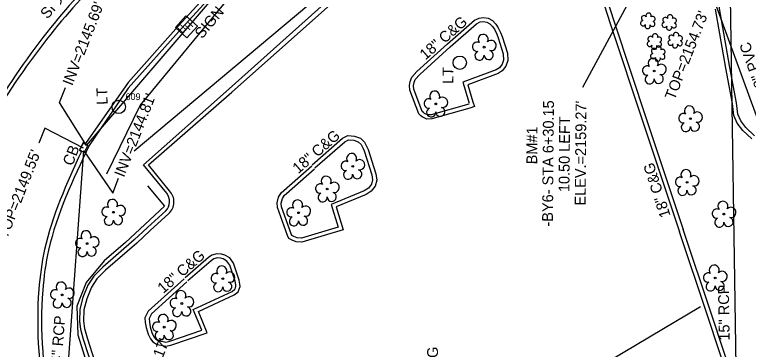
# Model space of a CAD drawing. Extents: x 945964 to 948456, y 631061 to 636061.
# Drawn here: x 946484.6 to 946755.3, y 632540.1 to 632663.5 of the extents above; entities that cross this region are included whole.
import ezdxf

# ---------------------------------------------------------------- set-up
doc = ezdxf.new("R2010")
doc.units = 0
for name, color, linetype in [('Exist Other Culture Fence Line', 7, 'Continuous'), ('Exist Other Culture Sign Text', 7, 'Continuous'), ('Exist Right of Way Line', 7, 'Continuous'), ('Exist Roads Curbs', 7, 'Continuous'), ('Exist Roads Curbs Text', 7, 'Continuous'), ('Exist Roads EOP', 7, 'Continuous'), ('Exist Roads EOP Other', 7, 'Continuous'), ('Exist Roads EOP Other Text', 7, 'Continuous'), ('Exist Structure Minor Catch Basin', 7, 'Continuous'), ('Exist Structure Minor Catch Basin Text', 7, 'Continuous'), ('Exist Structure Minor Catch Basin Top Elevation', 7, 'Continuous'), ('Exist Structure Minor Pipes RCP 15 Inch', 7, 'Continuous'), ('Exist Structure Minor Pipes RCP 15 Inch Text', 7, 'Continuous'), ('Exist Structure Minor Pipes RCP 24 Inch', 7, 'Continuous'), ('Exist Structure Minor Pipes RCP 24 Inch Invert', 7, 'Continuous'), ('Exist Structure Minor Pipes RCP 24 Inch Text', 7, 'Continuous'), ('Exist Utilities Other Pole CELL', 7, 'Continuous'), ('Exist Utilities Other Pole Cogo Number', 7, 'Continuous'), ('Exist Utilities Other Pole Text', 7, 'Continuous'), ('Exist Utilities Power Hand Hole CELL', 7, 'Continuous'), ('Exist Utilities Sanitary Sewer UG Line', 7, 'Continuous'), ('Exist Utilities Sanitary Sewer UG Line Text', 7, 'Continuous'), ('Exist Utilities Telephone UG FO SUE', 7, 'Continuous'), ('Exist Vegetation Hedge Row', 7, 'Continuous'), ('Exist Vegetation Shrub CELL', 7, 'Continuous'), ('Exist Vegetation Tree CELL', 7, 'Continuous'), ('Scratch_Level_5', 7, 'Continuous')]:
    doc.layers.add(name, color=color, linetype=linetype)

# ---------------------------------------------------------------- blocks, each defined once
blk = doc.blocks.new('EXIST UTILITIES POWER HAND HOLE')
at = {"layer": 'Exist Utilities Power Hand Hole CELL'}
blk.add_line((0, 0), (0, 0), dxfattribs=at)
blk.add_lwpolyline([(-0.059, -0.0545), (0.056, -0.0545), (0.056, 0.0605), (-0.059, 0.0605), (-0.059, -0.0545)], dxfattribs=at)
for p in [(-0.0432, -0.0095), (0.0081, -0.0399)]:
    blk.add_text('H', height=0.05, dxfattribs=at).set_placement(p)
blk = doc.blocks.new('EXIST UTILITIES OTHER POLE')
at = {"layer": 'Exist Utilities Other Pole CELL'}
blk.add_circle((0, 0), 0.0493, dxfattribs=at)
blk = doc.blocks.new('EXIST VEGETATION TREE')
at = {"layer": 'Exist Vegetation Tree CELL'}
blk.add_line((0, 0), (0, 0), dxfattribs=at)
blk.add_circle((0, 0), 0.00652, dxfattribs=at)
for centre, radius, start, end in [((-0.0077, 0.0575), 0.0371, 330.1651, 219.7134), ((-0.0521, 0.0031), 0.0345, 62.6636, 279.3457), ((0.051, 0.0118), 0.038, 257.1011, 134.1999), ((-0.0341, -0.0624), 0.0338, 111.5671, 6.231), ((0.0335, -0.058), 0.034, 181.2822, 74.56)]:
    blk.add_arc(centre, radius, start, end, dxfattribs=at)

msp = doc.modelspace()

# ---------------------------------------------------------------- linework, layer by layer
at = {"layer": 'Exist Other Culture Fence Line'}
msp.add_lwpolyline([(946533.58, 632600.4), (946539.93, 632592.91), (946532.67, 632586.17), (946525.48, 632579.57), (946517.62, 632572.78), (946510.99, 632564.79), (946507.54, 632556.07), (946507.95, 632545.45), (946510.81, 632535.98), (946514, 632526.36), (946520.18, 632507.01), (946529.73, 632479.52)], dxfattribs=at)
at = {"layer": 'Exist Right of Way Line'}
msp.add_arc((948848.33, 632890.69), 2096.28, 158.90258, 198.31343, dxfattribs=at)
at = {"layer": 'Exist Roads Curbs'}
msp.add_line((946533.66, 632585.06), (946540.42, 632591.22), dxfattribs=at)
for points in [[(946602.97, 632720.97), (946573.15, 632687.86), (946546.32, 632658.56), (946526.54, 632636.46), (946512.13, 632615.25)], [(946540.73, 632597.65), (946532.17, 632608.11), (946563.81, 632636.17), (946596.51, 632665.44), (946625.91, 632691.7), (946653.07, 632715.9)], [(946691.99, 632703.63), (946705.92, 632660.47), (946717.76, 632624.89), (946731.3, 632584.34)], [(946756.6, 632617.72), (946753.29, 632620.85), (946751.25, 632623.56), (946750.01, 632626.37), (946749.45, 632630.71), (946747.01, 632643.75), (946744.83, 632656.38), (946743.22, 632665.55)], [(946652.22, 632630.46), (946638.28, 632626.56), (946636.99, 632626.54), (946636.3, 632626.86), (946635.78, 632627.08), (946635.42, 632627.38), (946634.99, 632627.78), (946631.92, 632635.99), (946631.82, 632637.36), (946631.98, 632638.51), (946632.45, 632639.62), (946634.06, 632641.44), (946645.34, 632651.63), (946655.08, 632660.18), (946656.4, 632660.81), (946657.51, 632660.98), (946658.87, 632660.78), (946660.01, 632660.13), (946660.96, 632659.12), (946661.77, 632657.88), (946662.53, 632656.29), (946663.07, 632654.91), (946664.93, 632649.02), (946665.03, 632646.76), (946664.52, 632645.2), (946663.46, 632643.87), (946662.3, 632643.12), (946649.98, 632638.61), (946652.27, 632630.89)], [(946595.41, 632607.07), (946606.48, 632616.68), (946607.85, 632617.4), (946609.74, 632617.27), (946611.39, 632616.66), (946612.51, 632615.61), (946613.12, 632614.41), (946613.61, 632613.31), (946616.39, 632604.43), (946616.69, 632602.58), (946616.26, 632600.99), (946615.16, 632599.51), (946613.61, 632598.57), (946601.36, 632593.47), (946603.92, 632585.16), (946590.45, 632581.12), (946588.84, 632581.25), (946587.66, 632581.71), (946586.94, 632582.09), (946586.64, 632582.7), (946583.08, 632592.68), (946583, 632594.05), (946583.4, 632595.68), (946584.15, 632596.91), (946584.93, 632597.6), (946595.21, 632606.7)], [(946533.66, 632585.06), (946528.69, 632580.44), (946517.12, 632570.4), (946513.78, 632567.07), (946511.61, 632563.81), (946509.76, 632559.25), (946508.69, 632554.89), (946508.54, 632550.39), (946508.86, 632547.57), (946509.86, 632543.9), (946515.36, 632526.9)], [(946762.8, 632489.43), (946757, 632507.32), (946751.12, 632524.83), (946741.61, 632553.43), (946731.3, 632584.34)], [(946548.19, 632565.05), (946535.1, 632553.23), (946534.19, 632551.48), (946534.3, 632550.12), (946534.54, 632548.44), (946535.21, 632546.28), (946535.99, 632544.77), (946536.61, 632543.98), (946537.71, 632543.28), (946539.41, 632542.99), (946540.36, 632542.81), (946541.86, 632543.08), (946553.64, 632547.16), (946550.5, 632554.77), (946564.82, 632561.46), (946565.85, 632562.28), (946566.08, 632562.8), (946566.26, 632563.4), (946566.22, 632563.96), (946565.97, 632565.23), (946564.05, 632571.17), (946562.94, 632572.68), (946561.54, 632573.46), (946560.6, 632573.76), (946559.37, 632573.87), (946558.06, 632573.51), (946557.07, 632572.78), (946548.53, 632565.33)]]:
    msp.add_lwpolyline(points, dxfattribs=at)
msp.add_ellipse((946536.68, 632594.62), major_axis=(0.42, 5.05), ratio=0.997211, start_param=4.057893, end_param=5.437587, dxfattribs=at)
for points in [[(946601.93, 632772.67), (946579.15, 632743.42), (946547.53, 632710.06), (946519.46, 632682.69), (946496.47, 632656.95), (946474.49, 632624.89), (946453.03, 632584.16), (946438.45, 632541.43), (946430.15, 632490.73), (946428.83, 632457.38), (946430.2, 632433.68), (946432.57, 632412.52), (946425.74, 632395.61), (946417.04, 632384.69)], [(946512.13, 632615.25), (946497.12, 632576.74), (946494.94, 632561.93), (946497.86, 632516.92), (946502.27, 632496.14)]]:
    msp.add_spline(points, degree=3, dxfattribs=at)
at = {"layer": 'Exist Roads EOP'}
msp.add_line((946534.54, 632583.94), (946541.43, 632590.14), dxfattribs=at)
for points in [[(946601.95, 632722.05), (946601.2, 632722.75), (946599.1, 632720.35), (946599.68, 632719.65), (946571.82, 632688.71), (946545.01, 632659.42), (946526.51, 632638.49), (946510.76, 632616), (946509.9, 632616.4), (946508.55, 632613.55), (946509.22, 632613.07)], [(946541.71, 632598.56), (946534.02, 632608.09), (946564.77, 632634.95), (946597.67, 632664.16), (946627.03, 632690.66), (946653.05, 632713.92)], [(946691.06, 632701.71), (946704.53, 632659.84), (946716.45, 632623.99), (946729.93, 632583.46)], [(946757.63, 632618.81), (946754.41, 632621.85), (946752.55, 632624.32), (946751.47, 632626.77), (946750.93, 632630.95), (946748.48, 632644.02), (946746.31, 632656.64), (946744.71, 632665.74), (946744.51, 632668.31), (946744.97, 632671.24), (946746.11, 632673.98), (946747.87, 632677.01), (946748.97, 632679.9), (946748.96, 632682.71), (946748.89, 632685.84)], [(946652.63, 632629.01), (946638.5, 632625.07), (946636.66, 632625.03), (946635.7, 632625.49), (946634.99, 632625.78), (946634.43, 632626.25), (946633.71, 632626.91), (946630.45, 632635.67), (946630.31, 632637.4), (946630.52, 632638.92), (946631.17, 632640.43), (946632.99, 632642.5), (946644.35, 632652.75), (946654.25, 632661.44), (946655.96, 632662.26), (946657.51, 632662.49), (946659.36, 632662.22), (946660.96, 632661.32), (946662.14, 632660.04), (946663.08, 632658.62), (946663.9, 632656.89), (946664.48, 632655.41), (946666.42, 632649.28), (946666.54, 632646.56), (946665.86, 632644.47), (946664.48, 632642.74), (946662.97, 632641.77), (946651.82, 632637.69), (946653.7, 632631.32)], [(946653.7, 632631.32), (946654.29, 632629.64), (946652.63, 632629.01)], [(946594.42, 632608.2), (946605.63, 632617.93), (946607.53, 632618.92), (946610.06, 632618.75), (946612.19, 632617.96), (946613.73, 632616.52), (946614.47, 632615.05), (946615.01, 632613.84), (946617.86, 632604.78), (946618.23, 632602.49), (946617.63, 632600.33), (946616.19, 632598.38), (946614.29, 632597.23), (946603.19, 632592.61), (946605.8, 632584.16), (946590.61, 632579.6), (946588.5, 632579.77), (946587.03, 632580.35), (946585.81, 632580.99), (946585.26, 632582.11), (946581.6, 632592.38), (946581.49, 632594.18), (946582, 632596.26), (946582.98, 632597.88), (946583.93, 632598.72), (946594.21, 632607.82)], [(946750.05, 632523.31), (946749.69, 632524.36), (946740.18, 632552.96), (946729.93, 632583.46)], [(946547.19, 632566.16), (946533.89, 632554.16), (946532.67, 632551.79), (946532.81, 632549.96), (946533.07, 632548.11), (946533.82, 632545.71), (946534.73, 632543.96), (946535.59, 632542.85), (946537.16, 632541.86), (946539.14, 632541.51), (946540.36, 632541.28), (946542.24, 632541.62), (946555.64, 632546.26), (946552.44, 632554.02), (946565.61, 632560.18), (946567.06, 632561.33), (946567.49, 632562.28), (946567.78, 632563.24), (946567.71, 632564.16), (946567.42, 632565.61), (946565.41, 632571.86), (946563.96, 632573.83), (946562.14, 632574.84), (946560.9, 632575.24), (946559.24, 632575.39), (946557.39, 632574.89), (946556.13, 632573.94), (946547.54, 632566.46)]]:
    msp.add_lwpolyline(points, dxfattribs=at)
msp.add_ellipse((946537.57, 632594.48), major_axis=(2.97, -4.99), ratio=0.999557, start_param=0.189796, end_param=1.812161, dxfattribs=at)
for points in [[(946603.2, 632771.71), (946580.04, 632742.14), (946547.72, 632708.15), (946520.62, 632681.67), (946497.88, 632656.28), (946475.52, 632623.93), (946454.54, 632583.75), (946439.95, 632540.86), (946431.6, 632490.76), (946430.35, 632457.42), (946431.68, 632434.16), (946433.99, 632412.2), (946427.3, 632395.46), (946417.68, 632383.18)], [(946509.22, 632613.07), (946495.63, 632576.89), (946493.52, 632562.23), (946496.38, 632516.81), (946500.79, 632495.73)]]:
    msp.add_spline(points, degree=3, dxfattribs=at)
at = {"layer": 'Exist Roads EOP Other'}
for points in [[(946653.7, 632631.32), (946654.29, 632629.64), (946652.63, 632629.01)], [(946534.54, 632583.94), (946529.69, 632579.32), (946518.14, 632569.31), (946514.95, 632566.12), (946512.94, 632563.1), (946511.19, 632558.79), (946510.18, 632554.68), (946510.04, 632550.45), (946510.34, 632547.86), (946511.3, 632544.33), (946516.79, 632527.37)]]:
    msp.add_lwpolyline(points, dxfattribs=at)
at = {"layer": 'Exist Structure Minor Catch Basin'}
msp.add_lwpolyline([(946508.6, 632613.61), (946509.91, 632616.19), (946511.59, 632615.4), (946510.26, 632612.73), (946508.6, 632613.61)], dxfattribs=at)
at = {"layer": 'Exist Structure Minor Catch Basin Top Elevation'}
msp.add_lwpolyline([(946510.04, 632614.32), (946495.67, 632621.68), (946493.48, 632616.1)], dxfattribs=at)
at = {"layer": 'Exist Structure Minor Pipes RCP 15 Inch'}
msp.add_line((946748.31, 632687.92), (946750.9, 632523.21), dxfattribs=at)
at = {"layer": 'Exist Structure Minor Pipes RCP 24 Inch'}
for p, q in [((946511.14, 632615.33), (946600.62, 632719.47)), ((946501.54, 632495.21), (946510.18, 632613.32))]:
    msp.add_line(p, q, dxfattribs=at)
at = {"layer": 'Exist Structure Minor Pipes RCP 24 Inch Invert'}
for points in [[(946511.14, 632615.33), (946501.15, 632631.12), (946503.34, 632636.7)], [(946510.18, 632613.32), (946520.77, 632597.67), (946522.96, 632603.26)]]:
    msp.add_lwpolyline(points, dxfattribs=at)
at = {"layer": 'Exist Utilities Other Pole CELL'}
msp.add_circle((946522.99, 632629.51), 2.46, dxfattribs=at)
at = {"layer": 'Exist Utilities Sanitary Sewer UG Line'}
msp.add_lwpolyline([(946773.84, 632583.86), (946722.19, 632725.3)], dxfattribs=at)
at = {"layer": 'Exist Utilities Telephone UG FO SUE'}
msp.add_lwpolyline([(946335.98, 632362.87), (946427.92, 632392.55), (946480.61, 632409.91), (946514.41, 632427.73), (946592.38, 632471.43), (946647.07, 632502.18), (946685.83, 632525.12), (946737.65, 632555.9)], dxfattribs=at)
at = {"layer": 'Exist Vegetation Hedge Row'}
for points in [[(946518.56, 632604.84), (946530.89, 632630.06), (946564.14, 632670.34), (946588.1, 632693.27), (946604.49, 632711.49), (946618.57, 632722.36), (946628.54, 632728.58)], [(946601.08, 632676.06), (946602.2, 632674.87), (946528.65, 632613.16)]]:
    msp.add_lwpolyline(points, dxfattribs=at)
at = {"layer": 'Exist Vegetation Shrub CELL'}
for p, q in [((946718.32, 632661.06), (946718.32, 632661.06)), ((946726.23, 632660.46), (946726.23, 632660.46)), ((946720.74, 632653.44), (946720.74, 632653.44)), ((946728.45, 632653.9), (946728.45, 632653.9)), ((946722.02, 632648.94), (946722.02, 632648.94))]:
    msp.add_line(p, q, dxfattribs=at)
for centre, radius, start, end in [((946716.84, 632662.18), 0.968, 35.8908, 245.4216), ((946718.55, 632663.1), 0.99, 334.8391, 200.4717), ((946719.99, 632661.92), 0.929, 284.4567, 126.0861), ((946724.75, 632661.58), 0.968, 35.8908, 245.4216), ((946726.46, 632662.5), 0.99, 334.8391, 200.4717), ((946727.91, 632661.33), 0.929, 284.4567, 126.0861), ((946716.52, 632660.35), 0.955, 95.1099, 327.9534), ((946718.19, 632659.37), 0.984, 151.2797, 21.387), ((946719.96, 632660.13), 0.937, 204.9913, 73.4601), ((946724.43, 632659.75), 0.955, 95.1099, 327.9534), ((946727.87, 632659.53), 0.937, 204.9913, 73.4601), ((946726.1, 632658.77), 0.984, 151.2797, 21.387), ((946728.68, 632655.94), 0.99, 334.8391, 200.4717), ((946719.25, 632654.56), 0.968, 35.8908, 245.4216), ((946720.97, 632655.48), 0.99, 334.8391, 200.4717), ((946722.41, 632654.3), 0.929, 284.4567, 126.0861), ((946726.65, 632653.19), 0.955, 95.1099, 327.9534), ((946726.97, 632655.03), 0.968, 35.8908, 245.4216), ((946730.12, 632654.77), 0.929, 284.4567, 126.0861), ((946718.94, 632652.73), 0.955, 95.1099, 327.9534), ((946720.61, 632651.75), 0.984, 151.2797, 21.387), ((946722.25, 632650.98), 0.99, 334.8391, 200.4717), ((946722.37, 632652.51), 0.937, 204.9913, 73.4601), ((946728.32, 632652.22), 0.984, 151.2797, 21.387), ((946730.09, 632652.97), 0.937, 204.9913, 73.4601), ((946720.22, 632648.23), 0.955, 95.1099, 327.9534), ((946720.54, 632650.07), 0.968, 35.8908, 245.4216), ((946723.66, 632648.01), 0.937, 204.9913, 73.4601), ((946723.7, 632649.81), 0.929, 284.4567, 126.0861), ((946721.9, 632647.26), 0.984, 151.2797, 21.387)]:
    msp.add_arc(centre, radius, start, end, dxfattribs=at)
at = {"layer": 'Exist Vegetation Tree CELL'}
for p, q in [((946720.63, 632642.73), (946720.63, 632642.73)), ((946733.98, 632625.16), (946733.98, 632625.16))]:
    msp.add_line(p, q, dxfattribs=at)
for centre in [(946720.63, 632642.73), (946733.98, 632625.16)]:
    msp.add_circle(centre, 0.326, dxfattribs=at)
for centre, radius, start, end in [((946720.24, 632645.6), 1.86, 330.1651, 219.7134), ((946718.02, 632642.88), 1.73, 62.6636, 279.3457), ((946723.17, 632643.32), 1.9, 257.1011, 134.1999), ((946718.92, 632639.61), 1.69, 111.5671, 6.231), ((946722.3, 632639.83), 1.7, 181.2822, 74.56), ((946733.6, 632628.04), 1.86, 330.1651, 219.7134), ((946731.38, 632625.32), 1.73, 62.6636, 279.3457), ((946736.53, 632625.75), 1.9, 257.1011, 134.1999), ((946732.28, 632622.04), 1.69, 111.5671, 6.231), ((946735.65, 632622.26), 1.7, 181.2822, 74.56)]:
    msp.add_arc(centre, radius, start, end, dxfattribs=at)
at = {"layer": 'Scratch_Level_5'}
msp.add_line((946765.74, 632768.87), (946694.09, 632636.66), dxfattribs=at)

# ---------------------------------------------------------------- block references
at = {"layer": 'Exist Utilities Other Pole CELL', "xscale": 50, "yscale": 50}
msp.add_blockref('EXIST UTILITIES OTHER POLE', (946648.86, 632645.79), dxfattribs=at)
at = {"layer": 'Exist Utilities Power Hand Hole CELL', "xscale": 49.99999999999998, "yscale": 49.999999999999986, "rotation": -131.96271061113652}
msp.add_blockref('EXIST UTILITIES POWER HAND HOLE', (946547.79, 632659.09), dxfattribs=at)
at = {"layer": 'Exist Vegetation Tree CELL', "xscale": 50, "yscale": 50}
for p in [(946657.86, 632651.53), (946640, 632630.6), (946609.35, 632607.6), (946732.74, 632601.68), (946599.95, 632599.23), (946521.07, 632590.67), (946589.36, 632590.47), (946746.35, 632590), (946511.32, 632579.12), (946561.4, 632566.16), (946743.12, 632566.43), (946502.13, 632560.19), (946546.27, 632557.03), (946539.8, 632548.29)]:
    msp.add_blockref('EXIST VEGETATION TREE', p, dxfattribs=at)

# ---------------------------------------------------------------- texts
at = {"layer": 'Exist Other Culture Sign Text'}
for rotation, p in [(49.3403, (946496.7, 632661.67)), (50.0602, (946553.74, 632654.38))]:
    msp.add_text('SIGN', height=4, rotation=rotation, dxfattribs=at).set_placement(p)
at = {"layer": 'Exist Roads Curbs Text'}
for rotation, p in [(40.918, (946636.19, 632646.6)), (40.918, (946589.25, 632604.67)), (107.8542, (946726.7, 632589.43)), (40.918, (946539.43, 632560.49))]:
    msp.add_text('18" C&G', height=4, rotation=rotation, dxfattribs=at).set_placement(p)
at = {"layer": 'Exist Roads EOP Other Text'}
msp.add_text('BST PARKING', height=4, rotation=89.5187, dxfattribs=at).set_placement((946640.53, 632505.13))
at = {"layer": 'Exist Structure Minor Catch Basin Text'}
msp.add_text('CB', height=4, rotation=68.619, dxfattribs=at).set_placement((946505.89, 632607.48))
at = {"layer": 'Exist Structure Minor Catch Basin Top Elevation'}
for s, p in [("TOP=2154.73'", (946728.12, 632631.79)), ("TOP=2149.55'", (946481.76, 632580.63))]:
    msp.add_text(s, height=4, rotation=68.6189, dxfattribs=at).set_placement(p)
at = {"layer": 'Exist Structure Minor Pipes RCP 15 Inch Text'}
msp.add_text('15" RCP', height=4, rotation=90.9016, dxfattribs=at).set_placement((946748.47, 632543.37))
at = {"layer": 'Exist Structure Minor Pipes RCP 24 Inch Invert'}
for s, p in [("INV=2145.69'", (946505.84, 632637.06)), ("INV=2144.81'", (946524.94, 632603.31)), ("INV=2141.17'", (946529.95, 632513.02))]:
    msp.add_text(s, height=4, rotation=68.6189, dxfattribs=at).set_placement(p)
at = {"layer": 'Exist Structure Minor Pipes RCP 24 Inch Text'}
msp.add_text('24" RCP', height=4, rotation=85.8154, dxfattribs=at).set_placement((946501.75, 632531.85))
at = {"layer": 'Exist Utilities Other Pole Cogo Number'}
msp.add_text('609', height=2.5, dxfattribs=at).set_placement((946525.49, 632632.01))
at = {"layer": 'Exist Utilities Other Pole Text'}
for rotation, p in [(89.5187, (946646.48, 632637.94)), (91.1509, (946518.89, 632630.34))]:
    msp.add_text('LT', height=4, rotation=rotation, dxfattribs=at).set_placement(p)
at = {"layer": 'Exist Utilities Sanitary Sewer UG Line Text'}
msp.add_text('8" PVC', height=4, rotation=110.0633, dxfattribs=at).set_placement((946761.67, 632637.5))
at = {"layer": 'Scratch_Level_5'}
for s, p in [('-BY6- STA 6+30.15', (946683.23, 632585.37)), ("ELEV.=2159.27'", (946695.29, 632593.11)), ('10.50 LEFT', (946689.33, 632598.07)), ('BM#1', (946677.42, 632608.31))]:
    msp.add_text(s, height=4, rotation=89.5187, dxfattribs=at).set_placement(p)

doc.saveas('drawing.dxf')
